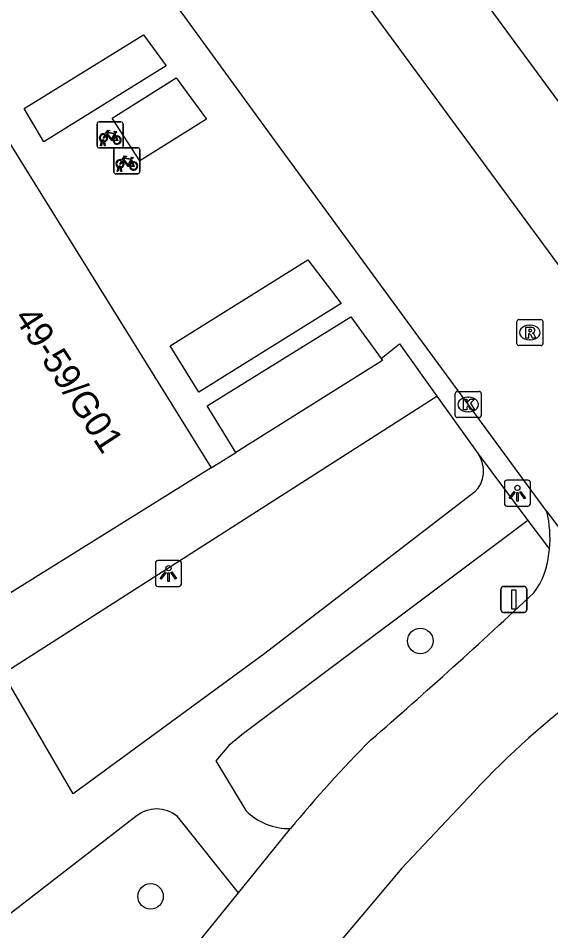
# Model space of a CAD drawing. Extents: x 159040 to 160094, y 381214 to 382518.
# Drawn here: x 159681.97 to 159702.44, y 382158.51 to 382193.55 of the extents above; entities that cross this region are included whole.
import ezdxf

# ---------------------------------------------------------------- set-up
doc = ezdxf.new("R2010")
doc.units = 0
for name, color, linetype in [('IMGEO_Boom', 7, 'Continuous'), ('IMGEO_Fietsenrek', 7, 'Continuous'), ('IMGEO_Fietspad_open', 7, 'Continuous'), ('IMGEO_Kolk', 7, 'Continuous'), ('IMGEO_Lichtpunt', 7, 'Continuous'), ('IMGEO_Pand', 7, 'Continuous'), ('IMGEO_Pand_nummerreeks', 7, 'Continuous'), ('IMGEO_Rijbaan_lokaal_open', 7, 'Continuous'), ('IMGEO_Rioolput', 7, 'Continuous'), ('IMGEO_Verkeersbordpaal', 7, 'Continuous'), ('IMGEO_Voetpad_gesloten', 7, 'Continuous'), ('IMGEO_Voetpad_open', 7, 'Continuous')]:
    doc.layers.add(name, color=color, linetype=linetype)

msp = doc.modelspace()

# ---------------------------------------------------------------- linework, layer by layer
at = {"layer": 'IMGEO_Boom'}
for centre in [(159697.421, 382169.642), (159687.053, 382159.833)]:
    msp.add_circle(centre, 0.489, dxfattribs=at)
at = {"layer": 'IMGEO_Fietsenrek'}
for p, q in [((159685, 382188.645), (159685, 382189.486)), ((159685, 382189.486), (159685, 382188.645)), ((159685.075, 382189.57), (159685.916, 382189.57)), ((159685.916, 382189.57), (159685.075, 382189.57)), ((159686, 382189.495), (159686, 382188.654)), ((159686, 382188.654), (159686, 382189.495)), ((159685.687, 382189.119), (159685.723, 382189.024)), ((159685.127, 382188.654), (159685.166, 382188.814)), ((159685.161, 382188.654), (159685.127, 382188.654)), ((159685.196, 382188.802), (159685.161, 382188.654)), ((159685.238, 382188.826), (159685.237, 382188.83)), ((159685.279, 382188.654), (159685.245, 382188.796)), ((159685.269, 382188.837), (159685.27, 382188.83)), ((159685.277, 382188.8), (159685.312, 382188.654)), ((159685.312, 382188.654), (159685.279, 382188.654)), ((159685.925, 382188.57), (159685.084, 382188.57)), ((159685.084, 382188.57), (159685.925, 382188.57)), ((159685.637, 382187.653), (159685.637, 382188.494)), ((159685.637, 382188.494), (159685.637, 382187.653)), ((159685.712, 382188.578), (159686.553, 382188.578)), ((159686.553, 382188.578), (159685.712, 382188.578)), ((159686.637, 382188.503), (159686.637, 382187.662)), ((159686.637, 382187.662), (159686.637, 382188.503)), ((159686.324, 382188.127), (159686.36, 382188.032)), ((159686.562, 382187.578), (159685.721, 382187.578)), ((159685.721, 382187.578), (159686.562, 382187.578)), ((159685.764, 382187.662), (159685.803, 382187.822)), ((159685.798, 382187.662), (159685.764, 382187.662)), ((159685.833, 382187.81), (159685.798, 382187.662)), ((159685.875, 382187.834), (159685.874, 382187.838)), ((159685.916, 382187.662), (159685.882, 382187.804)), ((159685.906, 382187.845), (159685.907, 382187.838)), ((159685.914, 382187.808), (159685.949, 382187.662)), ((159685.949, 382187.662), (159685.916, 382187.662))]:
    msp.add_line(p, q, dxfattribs=at)
for points in [[(159685.334, 382189.044), (159685.282, 382188.954), (159685.242, 382188.929), (159685.243, 382188.976), (159685.298, 382189.07)], [(159685.313, 382189.096), (159685.408, 382189.26), (159685.494, 382189.246), (159685.496, 382189.237), (159685.44, 382189.226), (159685.413, 382189.181), (159685.669, 382189.14)], [(159685.609, 382188.852), (159685.559, 382188.852), (159685.368, 382189.103), (159685.349, 382189.071)], [(159685.656, 382189.115), (159685.399, 382189.156), (159685.382, 382189.127), (159685.549, 382188.907), (159685.656, 382189.115)], [(159685.704, 382189.017), (159685.674, 382189.094), (159685.565, 382188.876), (159685.608, 382188.876)], [(159685.638, 382188.876), (159685.758, 382188.875), (159685.714, 382188.989)], [(159685.734, 382188.996), (159685.789, 382188.851), (159685.639, 382188.851)], [(159685.669, 382189.14), (159685.694, 382189.189), (159685.688, 382189.193), (159685.665, 382189.197), (159685.653, 382189.204), (159685.652, 382189.207), (159685.654, 382189.212), (159685.749, 382189.197), (159685.751, 382189.187), (159685.741, 382189.174), (159685.729, 382189.168), (159685.715, 382189.174), (159685.687, 382189.119)], [(159685.95, 382188.104), (159686.045, 382188.268), (159686.131, 382188.254), (159686.133, 382188.245), (159686.077, 382188.234), (159686.05, 382188.189), (159686.306, 382188.148)], [(159685.971, 382188.052), (159685.919, 382187.962), (159685.879, 382187.937), (159685.88, 382187.984), (159685.935, 382188.078)], [(159686.246, 382187.86), (159686.196, 382187.86), (159686.005, 382188.111), (159685.986, 382188.079)], [(159686.293, 382188.123), (159686.036, 382188.164), (159686.019, 382188.135), (159686.186, 382187.915), (159686.293, 382188.123)], [(159686.341, 382188.025), (159686.311, 382188.102), (159686.202, 382187.884), (159686.245, 382187.884)], [(159686.275, 382187.884), (159686.395, 382187.883), (159686.351, 382187.997)], [(159686.371, 382188.004), (159686.426, 382187.859), (159686.276, 382187.859)], [(159686.306, 382188.148), (159686.331, 382188.197), (159686.325, 382188.201), (159686.302, 382188.205), (159686.29, 382188.212), (159686.289, 382188.215), (159686.291, 382188.22), (159686.386, 382188.205), (159686.388, 382188.195), (159686.378, 382188.182), (159686.366, 382188.176), (159686.352, 382188.182), (159686.324, 382188.127)]]:
    msp.add_lwpolyline(points, dxfattribs=at)
for centre, radius, start, end in [((159685.078, 382189.492), 0.0779, 92.4484, 184.2845), ((159685.078, 382189.492), 0.0779, 92.4484, 184.2845), ((159685.922, 382189.492), 0.0779, 2.4484, 94.2845), ((159685.922, 382189.492), 0.0779, 2.4484, 94.2845), ((159685.24, 382188.955), 0.159, 62.6766, 242.1369), ((159685.24, 382188.955), 0.129, 63.3192, 238.903), ((159685.24, 382188.955), 0.129, 283.6043, 43.4302), ((159685.24, 382188.955), 0.159, 283.5766, 46.6042), ((159685.767, 382188.871), 0.159, 113.3408, 178.3217), ((159685.767, 382188.871), 0.159, 187.0065, 105.7708), ((159685.767, 382188.871), 0.129, 113.923, 177.9556), ((159685.767, 382188.871), 0.129, 188.6715, 104.5883), ((159685.078, 382188.648), 0.0779, 182.4484, 274.2845), ((159685.078, 382188.648), 0.0779, 182.4484, 274.2845), ((159685.22, 382188.826), 0.0499, 12.8025, 158.6934), ((159685.24, 382188.955), 0.159, 253.9967, 271.7867), ((159685.22, 382188.826), 0.0174, 12.8025, 163.4502), ((159685.24, 382188.955), 0.129, 253.415, 269.0204), ((159685.922, 382188.648), 0.0779, 272.4484, 4.2845), ((159685.922, 382188.648), 0.0779, 272.4484, 4.2845), ((159685.715, 382188.5), 0.0779, 92.4484, 184.2845), ((159685.715, 382188.5), 0.0779, 92.4484, 184.2845), ((159686.559, 382188.5), 0.0779, 2.4484, 94.2845), ((159686.559, 382188.5), 0.0779, 2.4484, 94.2845), ((159685.877, 382187.963), 0.159, 62.6766, 242.1369), ((159685.877, 382187.963), 0.129, 63.3192, 238.903), ((159685.857, 382187.834), 0.0499, 12.8025, 158.6934), ((159685.877, 382187.963), 0.129, 283.6043, 43.4302), ((159685.877, 382187.963), 0.159, 283.5766, 46.6042), ((159686.404, 382187.879), 0.159, 113.3408, 178.3217), ((159686.404, 382187.879), 0.159, 187.0065, 105.7708), ((159686.404, 382187.879), 0.129, 113.923, 177.9556), ((159686.404, 382187.879), 0.129, 188.6715, 104.5883), ((159685.715, 382187.656), 0.0779, 182.4484, 274.2845), ((159685.715, 382187.656), 0.0779, 182.4484, 274.2845), ((159685.877, 382187.963), 0.159, 253.9967, 271.7867), ((159685.857, 382187.834), 0.0174, 12.8025, 163.4502), ((159685.877, 382187.963), 0.129, 253.415, 269.0204), ((159686.559, 382187.656), 0.0779, 272.4484, 4.2845), ((159686.559, 382187.656), 0.0779, 272.4484, 4.2845)]:
    msp.add_arc(centre, radius, start, end, dxfattribs=at)
at = {"layer": 'IMGEO_Fietspad_open'}
for points in [[(159702.362, 382173), (159702.381, 382173.165)], [(159699.487, 382163.861), (159696.714, 382160.921), (159694.113, 382157.827)], [(159690.431, 382159.973), (159691.568, 382161.374), (159692.43, 382162.441)], [(159675.101, 382141.079), (159690.431, 382159.973)]]:
    msp.add_lwpolyline(points, dxfattribs=at)
for centre, radius, start, end in [((159698.478, 382173.614), 3.929, 353.4351, 14.6515), ((159699.469, 382173.236), 2.902, 323.0583, 355.3308), ((159545.165, 382338.946), 229.286, 310.97211, 313.0859), ((159721.943, 382142.974), 30.668, 126.1239, 137.0732), ((159732.943, 382128.749), 52.692, 135.2746, 140.2521)]:
    msp.add_arc(centre, radius, start, end, dxfattribs=at)
at = {"layer": 'IMGEO_Kolk'}
for p, q in [((159698.761, 382178.293), (159698.761, 382179.145)), ((159698.836, 382179.219), (159699.688, 382179.219)), ((159699.762, 382179.145), (159699.762, 382178.293)), ((159699.249, 382178.999), (159699.274, 382178.999)), ((159699.272, 382178.439), (159699.247, 382178.439)), ((159699.688, 382178.219), (159698.836, 382178.219))]:
    msp.add_line(p, q, dxfattribs=at)
for points in [[(159698.761, 382178.293), (159698.761, 382179.145)], [(159698.836, 382179.219), (159699.688, 382179.219)], [(159699.762, 382179.145), (159699.762, 382178.293)], [(159699.082, 382178.919), (159699.205, 382178.919), (159699.205, 382178.768), (159699.335, 382178.919), (159699.499, 382178.919), (159699.353, 382178.768), (159699.506, 382178.519), (159699.354, 382178.519), (159699.269, 382178.683), (159699.205, 382178.616), (159699.205, 382178.519), (159699.082, 382178.519), (159699.082, 382178.919)], [(159699.688, 382178.219), (159698.836, 382178.219)]]:
    msp.add_lwpolyline(points, dxfattribs=at)
for centre, start, end in [((159698.838, 382179.143), 91.552, 178.448), ((159698.838, 382179.143), 91.552, 178.448), ((159699.686, 382179.143), 1.552, 88.448), ((159699.686, 382179.143), 1.552, 88.448), ((159698.838, 382178.295), 181.552, 268.448), ((159698.838, 382178.295), 181.552, 268.448), ((159699.686, 382178.295), 271.552, 358.448), ((159699.686, 382178.295), 271.552, 358.448)]:
    msp.add_arc(centre, 0.0765, start, end, dxfattribs=at)
for centre, major_axis, ratio, start_param, end_param in [((159699.248, 382178.719), (-0.387, 0.002), 0.722429, 4.712389, 7.853982), ((159699.273, 382178.719), (-0.39, 0.002), 0.717154, 1.570796, 4.712389)]:
    msp.add_ellipse(centre, major_axis=major_axis, ratio=ratio, start_param=start_param, end_param=end_param, dxfattribs=at)
at = {"layer": 'IMGEO_Lichtpunt'}
for p, q in [((159700.654, 382175.721), (159700.654, 382174.914)), ((159700.654, 382175.721), (159700.654, 382174.914)), ((159701.556, 382175.816), (159700.748, 382175.816)), ((159701.556, 382175.816), (159700.748, 382175.816)), ((159701.65, 382174.914), (159701.65, 382175.721)), ((159701.65, 382174.914), (159701.65, 382175.721)), ((159700.748, 382174.82), (159701.556, 382174.82)), ((159700.748, 382174.82), (159701.556, 382174.82)), ((159687.241, 382172.636), (159687.241, 382171.829)), ((159687.241, 382172.636), (159687.241, 382171.829)), ((159688.143, 382172.731), (159687.335, 382172.731)), ((159688.143, 382172.731), (159687.335, 382172.731)), ((159688.237, 382171.829), (159688.237, 382172.636)), ((159688.237, 382171.829), (159688.237, 382172.636)), ((159687.335, 382171.735), (159688.143, 382171.735)), ((159687.335, 382171.735), (159688.143, 382171.735))]:
    msp.add_line(p, q, dxfattribs=at)
for points in [[(159701.028, 382175.385), (159701.067, 382175.357), (159700.879, 382175.095), (159700.841, 382175.122), (159701.028, 382175.385)], [(159701.13, 382175.337), (159701.177, 382175.337), (159701.177, 382175.015), (159701.13, 382175.015), (159701.13, 382175.337)], [(159701.24, 382175.357), (159701.278, 382175.384), (159701.465, 382175.122), (159701.426, 382175.094), (159701.24, 382175.357)], [(159687.615, 382172.3), (159687.654, 382172.272), (159687.466, 382172.01), (159687.428, 382172.037), (159687.615, 382172.3)], [(159687.717, 382172.252), (159687.764, 382172.252), (159687.764, 382171.93), (159687.717, 382171.93), (159687.717, 382172.252)], [(159687.827, 382172.272), (159687.865, 382172.299), (159688.052, 382172.037), (159688.013, 382172.009), (159687.827, 382172.272)]]:
    msp.add_lwpolyline(points, dxfattribs=at)
for centre in [(159701.153, 382175.519), (159687.74, 382172.434)]:
    msp.add_circle(centre, 0.0994, dxfattribs=at)
for centre, start, end in [((159700.748, 382175.721), 90, 180), ((159700.748, 382175.721), 90, 180), ((159701.556, 382175.721), 0, 90), ((159701.556, 382175.721), 0, 90), ((159700.748, 382174.914), 180, 270), ((159700.748, 382174.914), 180, 270), ((159701.556, 382174.914), 270, 0), ((159701.556, 382174.914), 270, 360), ((159687.335, 382172.636), 90, 180), ((159687.335, 382172.636), 90, 180), ((159688.143, 382172.636), 0, 90), ((159688.143, 382172.636), 0, 90), ((159687.335, 382171.829), 180, 270), ((159687.335, 382171.829), 180, 270), ((159688.143, 382171.829), 270, 0), ((159688.143, 382171.829), 270, 360)]:
    msp.add_arc(centre, 0.0946, start, end, dxfattribs=at)
at = {"layer": 'IMGEO_Pand'}
for points in [[(159679.487, 382192.187), (159684.841, 382183.578), (159689.376, 382176.287)], [(159689.376, 382176.287), (159679.951, 382170.425), (159679.792, 382170.682)]]:
    msp.add_lwpolyline(points, dxfattribs=at)
at = {"layer": 'IMGEO_Rijbaan_lokaal_open'}
for points in [[(159676.179, 382220.275), (159676.823, 382219.224), (159705.189, 382180.726)], [(159702.279, 382174.608), (159697.219, 382181.503), (159694.556, 382185.132), (159691.824, 382188.862), (159688.369, 382193.603), (159684.403, 382199.007), (159680.977, 382203.645), (159678.218, 382207.444), (159675.714, 382210.855), (159671.336, 382216.82)], [(159702.279, 382174.608), (159707.493, 382167.658)]]:
    msp.add_lwpolyline(points, dxfattribs=at)
at = {"layer": 'IMGEO_Rioolput'}
for p, q in [((159701.206, 382181.982), (159702.058, 382181.982)), ((159701.131, 382181.056), (159701.131, 382181.908)), ((159701.619, 382181.762), (159701.644, 382181.762)), ((159702.132, 382181.908), (159702.132, 382181.056)), ((159702.058, 382180.982), (159701.206, 382180.982)), ((159701.642, 382181.202), (159701.617, 382181.202))]:
    msp.add_line(p, q, dxfattribs=at)
for points in [[(159701.206, 382181.982), (159702.058, 382181.982)], [(159701.131, 382181.056), (159701.131, 382181.908)], [(159701.72, 382181.68), (159701.468, 382181.682), (159701.468, 382181.282)], [(159701.646, 382181.601), (159701.592, 382181.601), (159701.592, 382181.52)], [(159702.132, 382181.908), (159702.132, 382181.056)], [(159701.468, 382181.282), (159701.592, 382181.282), (159701.592, 382181.444), (159701.603, 382181.444)], [(159701.592, 382181.52), (159701.644, 382181.52)], [(159701.65, 382181.415), (159701.721, 382181.282), (159701.861, 382181.282), (159701.796, 382181.408)], [(159702.058, 382180.982), (159701.206, 382180.982)]]:
    msp.add_lwpolyline(points, dxfattribs=at)
for centre, radius, start, end in [((159701.208, 382181.906), 0.0765, 91.552, 178.448), ((159701.208, 382181.906), 0.0765, 91.552, 178.448), ((159702.056, 382181.906), 0.0765, 1.552, 88.448), ((159702.056, 382181.906), 0.0765, 1.552, 88.448), ((159701.652, 382181.505), 0.0964, 77.0061, 93.1865), ((159701.666, 382181.562), 0.0378, 276.6634, 79.6772), ((159701.719, 382181.57), 0.109, 350.3612, 89.416), ((159701.602, 382181.391), 0.0533, 26.0293, 88.6989), ((159701.628, 382181.709), 0.19, 274.7715, 282.9687), ((159701.717, 382181.57), 0.112, 277.5842, 350.9817), ((159701.701, 382181.355), 0.108, 29.5134, 73.7905), ((159701.208, 382181.058), 0.0765, 181.552, 268.448), ((159701.208, 382181.058), 0.0765, 181.552, 268.448), ((159702.056, 382181.058), 0.0765, 271.552, 358.448), ((159702.056, 382181.058), 0.0765, 271.552, 358.448)]:
    msp.add_arc(centre, radius, start, end, dxfattribs=at)
for centre, major_axis, ratio, start_param, end_param in [((159701.618, 382181.482), (-0.387, 0.002), 0.722429, 4.712389, 7.853982), ((159701.643, 382181.482), (-0.39, 0.002), 0.717154, 1.570796, 4.712389)]:
    msp.add_ellipse(centre, major_axis=major_axis, ratio=ratio, start_param=start_param, end_param=end_param, dxfattribs=at)
at = {"layer": 'IMGEO_Verkeersbordpaal'}
for p, q in [((159700.521, 382170.834), (159700.521, 382171.634)), ((159700.521, 382171.634), (159700.521, 382170.834)), ((159700.621, 382171.734), (159701.411, 382171.734)), ((159701.411, 382171.734), (159700.621, 382171.734)), ((159701.511, 382171.634), (159701.511, 382170.834)), ((159701.511, 382170.834), (159701.511, 382171.634)), ((159701.411, 382170.734), (159700.621, 382170.734)), ((159700.621, 382170.734), (159701.411, 382170.734))]:
    msp.add_line(p, q, dxfattribs=at)
msp.add_lwpolyline([(159700.941, 382171.609), (159701.091, 382171.609), (159701.091, 382170.859), (159700.941, 382170.859), (159700.941, 382171.609)], dxfattribs=at)
for centre, start, end in [((159700.621, 382171.634), 90, 180), ((159700.621, 382171.634), 90, 180), ((159701.411, 382171.634), 0, 90), ((159701.411, 382171.634), 360, 90), ((159700.621, 382170.834), 180, 270), ((159700.621, 382170.834), 180, 270), ((159701.411, 382170.834), 270, 0), ((159701.411, 382170.834), 270, 0)]:
    msp.add_arc(centre, 0.1, start, end, dxfattribs=at)
at = {"layer": 'IMGEO_Voetpad_gesloten'}
for points in [[(159695.915, 382180.489), (159696.615, 382181.045), (159698.055, 382179.036)], [(159695.915, 382180.489), (159695.966, 382180.411), (159690.326, 382176.882)], [(159699.503, 382175.352), (159691.439, 382169.164), (159684.075, 382163.767), (159681.39, 382168.397), (159698.055, 382179.036)], [(159689.376, 382176.287), (159690.326, 382176.882)], [(159699.643, 382176.822), (159701.555, 382174.269)], [(159701.555, 382174.269), (159690.626, 382166.083), (159690.067, 382165.626), (159689.564, 382165.04), (159690.716, 382163.131)], [(159686.493, 382162.899), (159669.704, 382149.936)], [(159690.431, 382159.973), (159688.083, 382162.899)]]:
    msp.add_lwpolyline(points, dxfattribs=at)
for centre, radius, start, end in [((159698.728, 382176.167), 1.125, 313.5355, 35.5838), ((159687.288, 382161.96), 1.231, 49.7544, 130.2456), ((159692.358, 382164.736), 2.296, 224.3463, 271.7976)]:
    msp.add_arc(centre, radius, start, end, dxfattribs=at)
at = {"layer": 'IMGEO_Voetpad_open'}
for points in [[(159688.635, 382209.484), (159706.368, 382185.397)], [(159687.648, 382191.723), (159682.95, 382188.81), (159682.195, 382190.089), (159686.787, 382192.915), (159687.648, 382191.723)], [(159689.209, 382189.676), (159686.641, 382188.082), (159685.581, 382189.714), (159688.037, 382191.257), (159689.209, 382189.676)], [(159694.383, 382182.603), (159688.914, 382179.2), (159687.812, 382180.974), (159693.096, 382184.273), (159694.383, 382182.603)], [(159690.326, 382176.882), (159689.229, 382178.673), (159694.752, 382182.09), (159695.915, 382180.489)], [(159698.055, 382179.036), (159699.643, 382176.822)], [(159701.555, 382174.269), (159702.381, 382173.165)]]:
    msp.add_lwpolyline(points, dxfattribs=at)

# ---------------------------------------------------------------- texts
at = {"layer": 'IMGEO_Pand_nummerreeks'}
msp.add_text('49-59/G01', height=1, rotation=303.0481, dxfattribs=at).set_placement((159681.782, 382182.061))

doc.saveas('drawing.dxf')
